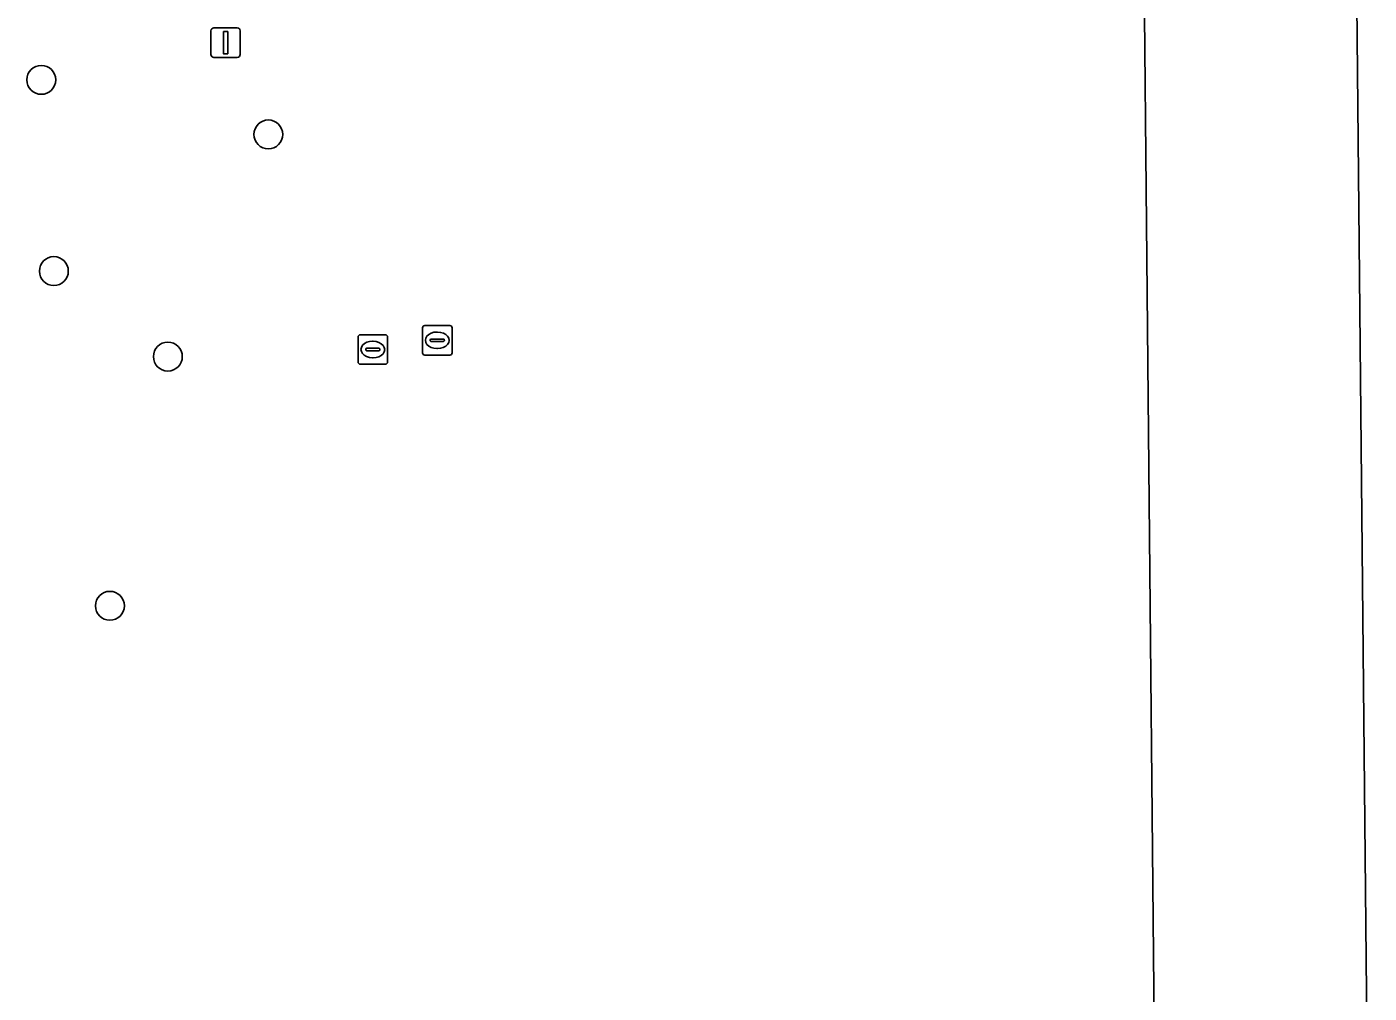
# Model space of a CAD drawing. Extents: x 161477 to 163040, y 383680 to 384871.
# Drawn here: x 162265.35 to 162310.75, y 384603.08 to 384635.77 of the extents above; entities that cross this region are included whole.
import ezdxf

# ---------------------------------------------------------------- set-up
doc = ezdxf.new("R2010")
doc.units = 0
for name, color, linetype in [('IMGEO_Boom', 7, 'Continuous'), ('IMGEO_Kolk', 7, 'Continuous'), ('IMGEO_Lichtmast', 7, 'Continuous'), ('IMGEO_Pand_vergunning_verleend', 7, 'Continuous')]:
    doc.layers.add(name, color=color, linetype=linetype)

msp = doc.modelspace()

# ---------------------------------------------------------------- linework, layer by layer
at = {"layer": 'IMGEO_Boom'}
for centre in [(162265.836, 384633.98), (162273.516, 384632.134), (162266.261, 384627.51), (162270.117, 384624.617), (162268.156, 384616.186)]:
    msp.add_circle(centre, 0.489, dxfattribs=at)
at = {"layer": 'IMGEO_Kolk'}
for p, q in [((162278.73, 384624.742), (162278.73, 384625.594)), ((162278.805, 384625.668), (162279.657, 384625.668)), ((162279.218, 384625.448), (162279.243, 384625.448)), ((162279.731, 384625.594), (162279.731, 384624.742)), ((162276.55, 384624.431), (162276.55, 384625.283)), ((162276.625, 384625.357), (162277.477, 384625.357)), ((162277.038, 384625.137), (162277.063, 384625.137)), ((162277.551, 384625.283), (162277.551, 384624.431)), ((162278.989, 384625.162), (162278.989, 384625.174)), ((162279.427, 384625.125), (162279.029, 384625.125)), ((162279.032, 384625.211), (162279.43, 384625.211)), ((162279.473, 384625.174), (162279.473, 384625.162)), ((162276.809, 384624.851), (162276.809, 384624.863)), ((162277.247, 384624.814), (162276.849, 384624.814)), ((162276.852, 384624.9), (162277.25, 384624.9)), ((162277.061, 384624.577), (162277.036, 384624.577)), ((162277.293, 384624.863), (162277.293, 384624.851)), ((162279.657, 384624.668), (162278.805, 384624.668)), ((162279.241, 384624.888), (162279.216, 384624.888)), ((162277.477, 384624.357), (162276.625, 384624.357))]:
    msp.add_line(p, q, dxfattribs=at)
for points in [[(162278.73, 384624.742), (162278.73, 384625.594)], [(162278.805, 384625.668), (162279.657, 384625.668)], [(162279.731, 384625.594), (162279.731, 384624.742)], [(162276.55, 384624.431), (162276.55, 384625.283)], [(162276.625, 384625.357), (162277.477, 384625.357)], [(162277.551, 384625.283), (162277.551, 384624.431)], [(162279.657, 384624.668), (162278.805, 384624.668)], [(162277.477, 384624.357), (162276.625, 384624.357)]]:
    msp.add_lwpolyline(points, dxfattribs=at)
for centre, radius, start, end in [((162278.807, 384625.592), 0.0765, 91.552, 178.448), ((162278.807, 384625.592), 0.0765, 91.552, 178.448), ((162279.655, 384625.592), 0.0765, 1.552, 88.448), ((162279.655, 384625.592), 0.0765, 1.552, 88.448), ((162276.627, 384625.281), 0.0765, 91.552, 178.448), ((162276.627, 384625.281), 0.0765, 91.552, 178.448), ((162277.475, 384625.281), 0.0765, 1.552, 88.448), ((162277.475, 384625.281), 0.0765, 1.552, 88.448), ((162279.029, 384625.171), 0.0403, 85.8775, 175.7526), ((162279.026, 384625.161), 0.0366, 178.938, 274.7102), ((162279.43, 384625.168), 0.043, 264.8664, 352.4533), ((162279.434, 384625.173), 0.0386, 1.7309, 96.639), ((162276.849, 384624.86), 0.0403, 85.8775, 175.7526), ((162276.846, 384624.85), 0.0366, 178.938, 274.7102), ((162277.25, 384624.857), 0.043, 264.8664, 352.4533), ((162277.254, 384624.862), 0.0386, 1.7309, 96.639), ((162278.807, 384624.744), 0.0765, 181.552, 268.448), ((162278.807, 384624.744), 0.0765, 181.552, 268.448), ((162279.655, 384624.744), 0.0765, 271.552, 358.448), ((162279.655, 384624.744), 0.0765, 271.552, 358.448), ((162276.627, 384624.433), 0.0765, 181.552, 268.448), ((162276.627, 384624.433), 0.0765, 181.552, 268.448), ((162277.475, 384624.433), 0.0765, 271.552, 358.448), ((162277.475, 384624.433), 0.0765, 271.552, 358.448)]:
    msp.add_arc(centre, radius, start, end, dxfattribs=at)
for centre, major_axis, ratio, start_param, end_param in [((162279.217, 384625.168), (-0.387, 0.002), 0.722429, 4.712389, 7.853982), ((162279.242, 384625.168), (-0.39, 0.002), 0.717154, 1.570796, 4.712389), ((162277.037, 384624.857), (-0.387, 0.002), 0.722429, 4.712389, 7.853982), ((162277.062, 384624.857), (-0.39, 0.002), 0.717154, 1.570796, 4.712389)]:
    msp.add_ellipse(centre, major_axis=major_axis, ratio=ratio, start_param=start_param, end_param=end_param, dxfattribs=at)
at = {"layer": 'IMGEO_Lichtmast'}
for p, q in [((162271.575, 384634.84), (162271.575, 384635.64)), ((162271.575, 384635.64), (162271.575, 384634.84)), ((162271.675, 384635.74), (162272.465, 384635.74)), ((162272.465, 384635.74), (162271.675, 384635.74)), ((162272.565, 384635.64), (162272.565, 384634.84)), ((162272.565, 384634.84), (162272.565, 384635.64)), ((162272.465, 384634.74), (162271.675, 384634.74)), ((162271.675, 384634.74), (162272.465, 384634.74))]:
    msp.add_line(p, q, dxfattribs=at)
msp.add_lwpolyline([(162271.995, 384635.615), (162272.145, 384635.615), (162272.145, 384634.865), (162271.995, 384634.865), (162271.995, 384635.615)], dxfattribs=at)
for centre, start, end in [((162271.675, 384635.64), 90, 180), ((162271.675, 384635.64), 90, 180), ((162272.465, 384635.64), 0, 90), ((162272.465, 384635.64), 360, 90), ((162271.675, 384634.84), 180, 270), ((162271.675, 384634.84), 180, 270), ((162272.465, 384634.84), 270, 0), ((162272.465, 384634.84), 270, 0)]:
    msp.add_arc(centre, 0.1, start, end, dxfattribs=at)
at = {"layer": 'IMGEO_Pand_vergunning_verleend'}
msp.add_lwpolyline([(162303.004, 384651.49), (162310.194, 384651.56), (162310.755, 384593.87), (162303.565, 384593.8)], close=True, dxfattribs=at)

doc.saveas('drawing.dxf')
